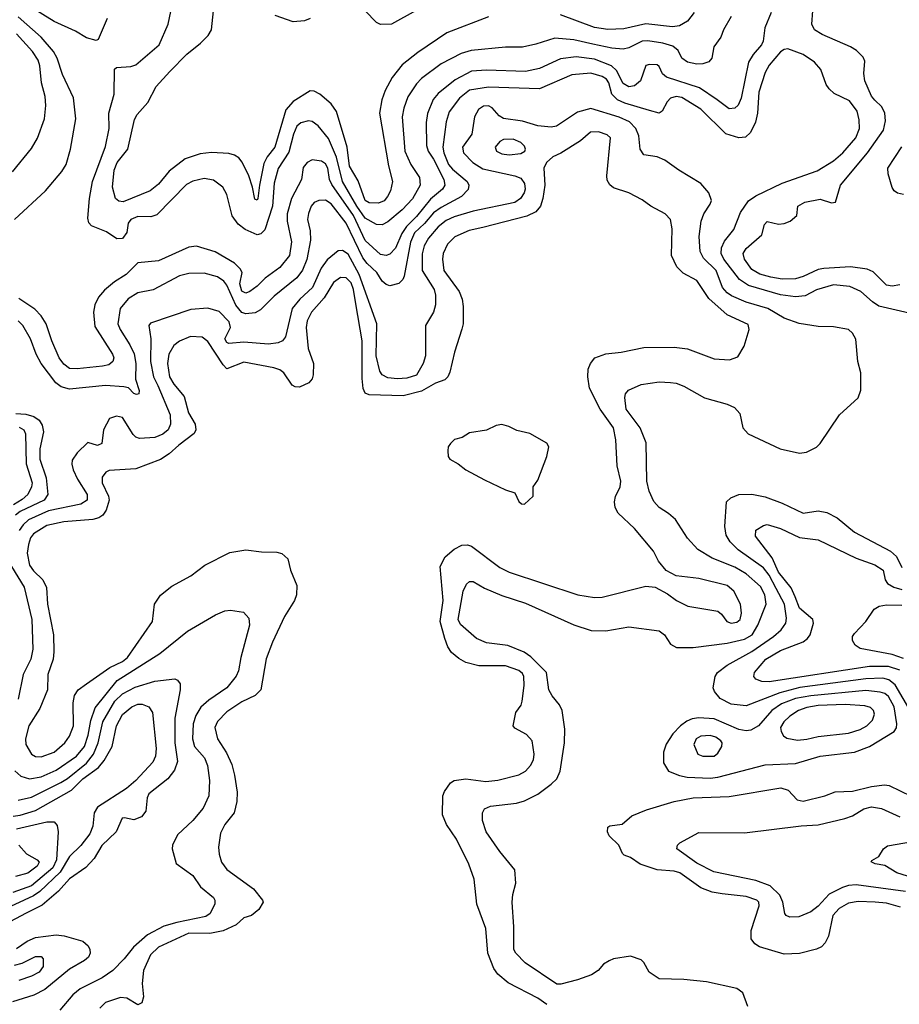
# Model space of a CAD drawing. Extents: x 997028 to 1115134, y 536408 to 618974.
# Tile 375 of 473: x 1059462 to 1064102, y 598976 to 604168. Entities that reach past the tile are written whole.
import ezdxf

# ---------------------------------------------------------------- set-up
doc = ezdxf.new("R2010")
doc.units = 0

msp = doc.modelspace()

# ---------------------------------------------------------------- linework, layer by layer
at = {"layer": '0CON10XD'}
for points in [[(1063426.7, 604205), (1063393.6, 604125), (1063384.6, 604055), (1063375.4, 604035), (1063330.4, 603985), (1063306.1, 603943.9), (1063267.7, 603755), (1063252.1, 603717.9), (1063235, 603700.9), (1063205, 603697.5), (1063141.2, 603745), (1063047.8, 603807.8), (1062874.2, 603865), (1062852.9, 603882.9), (1062835, 603921.2), (1062825, 603929.2), (1062785, 603932), (1062765, 603925.8), (1062737.8, 603845), (1062705, 603819.7), (1062675, 603813.9), (1062645, 603831.8), (1062610.7, 603900.7), (1062584.3, 603924.3), (1062495, 603959), (1062398, 603972), (1062315, 603962.2), (1062205, 603910.5), (1062130, 603895), (1061925, 603901.6), (1061845, 603895.8), (1061759.4, 603850.6), (1061670.6, 603779.4), (1061643.4, 603746.6), (1061612.8, 603672.8), (1061606.7, 603625), (1061607.5, 603505), (1061616.7, 603475), (1061645, 603432.9), (1061700, 603325), (1061705.4, 603295), (1061691.8, 603275), (1061628.5, 603221.5), (1061555, 603129.5), (1061502, 603078), (1061478.7, 603041.3), (1061445, 602963.1), (1061415, 602930.8), (1061395, 602924.7), (1061365, 602930.3), (1061284, 603004), (1061222.8, 603135), (1061108.1, 603298.2), (1061097.4, 603325), (1061087.1, 603385), (1061075, 603407.9), (1061055, 603421.1), (1061005, 603428.5), (1060978.1, 603415), (1060958, 603388), (1060948.5, 603325), (1060896.5, 603225), (1060873.3, 603145), (1060873.7, 603105), (1060896.4, 602996.4), (1060884.7, 602925), (1060835, 602861.5), (1060756.7, 602805), (1060715, 602762.5), (1060676.9, 602735), (1060655, 602725.4), (1060635, 602736.2), (1060624.4, 602775), (1060635.5, 602835), (1060626.2, 602855), (1060595, 602884), (1060493.3, 602943.3), (1060395, 602973.1), (1060355, 602967.8), (1060195, 602897.1), (1060085, 602886.5), (1060023.6, 602825), (1059962.2, 602785), (1059909.1, 602740.9), (1059878.5, 602705), (1059859.6, 602665), (1059852.1, 602625), (1059859.6, 602549.6), (1059952.1, 602405), (1059958.8, 602385), (1059954.4, 602365), (1059931.9, 602348.1), (1059899.9, 602340.1), (1059765, 602326.9), (1059725, 602328.8), (1059695, 602351.2), (1059669.8, 602385), (1059631.2, 602475), (1059602.8, 602565), (1059576, 602606), (1059542.3, 602642.3), (1059457.9, 602697.9)], [(1059924.3, 604175), (1059877, 604063), (1059865, 604057.5), (1059815, 604072), (1059757.2, 604107.2), (1059645, 604158), (1059525, 604232.5)], [(1063215.6, 604185), (1063175.6, 604115), (1063160.8, 604075), (1063123.8, 604025), (1063113.3, 603965), (1063097.5, 603945), (1063065, 603934.4), (1063035, 603932.7), (1062985, 603944.5), (1062955, 603964.2), (1062935.6, 604005.6), (1062908.2, 604028.2), (1062854.4, 604044.4), (1062775, 604057), (1062745, 604053.9), (1062675, 604020.3), (1062645, 604013.1), (1062585, 604017.6), (1062485, 604039), (1062385, 604061.8), (1062285, 604070.7), (1062185, 604038.2), (1062115, 604023.8), (1062025, 604022.3), (1061844.3, 604005.7), (1061791.2, 603988.8), (1061685, 603935.3), (1061582.2, 603857.8), (1061555, 603830.5), (1061509, 603761), (1061487.8, 603702.2), (1061480.6, 603655), (1061493.3, 603475), (1061525.3, 603405), (1061570.4, 603335), (1061575.3, 603295), (1061535, 603223.8), (1061479.3, 603165), (1061405, 603102.3), (1061375, 603086.9), (1061345, 603088.5), (1061285, 603121.4), (1061240.5, 603185), (1061164.3, 603314.3), (1061133.2, 603443.2), (1061090.8, 603540.8), (1061037.4, 603607.4), (1061005, 603631.5), (1060985, 603634.5), (1060945, 603624.4), (1060925, 603606.9), (1060906.7, 603565), (1060881.3, 603468.7), (1060825, 603383.3), (1060804.5, 603305.5), (1060796.6, 603185), (1060755, 603060.6), (1060735, 603039.4), (1060715, 603033.1), (1060650.9, 603060.9), (1060615, 603089.4), (1060583.6, 603133.6), (1060555, 603246), (1060534.7, 603284.7), (1060485, 603321.5), (1060435, 603330.7), (1060375, 603316.7), (1060341.5, 603298.5), (1060185, 603139.5), (1060155, 603129.1), (1060085, 603130.6), (1060048.1, 603115), (1060034.5, 603095), (1060027.8, 603045), (1060005, 603013.3), (1059975, 603011.9), (1059919.8, 603049.8), (1059840.9, 603080.9), (1059827.6, 603097.6), (1059821.7, 603121.7), (1059830.3, 603225), (1059846.7, 603315), (1059915, 603500), (1059933.6, 603595), (1059933.3, 603675), (1059960.8, 603775), (1059963, 603907), (1059973.6, 603916.4), (1060048.8, 603921.2), (1060075, 603929.2), (1060197.9, 604035), (1060245.4, 604144.6), (1060259.5, 604210.5)], [(1061935, 604183.5), (1061715, 604099.2), (1061563.3, 603995), (1061480.2, 603929.7), (1061426.7, 603863.3), (1061390, 603795), (1061372.7, 603745), (1061360, 603675), (1061407.9, 603397.9), (1061429.6, 603315), (1061417.9, 603265), (1061402.5, 603235), (1061385, 603213.6), (1061355, 603199.6), (1061305, 603202), (1061285, 603214.6), (1061248.1, 603318.1), (1061202.3, 603395), (1061189.2, 603495), (1061133.6, 603683.6), (1061104.7, 603724.7), (1061045, 603774.5), (1061015, 603791.5), (1060995, 603793.3), (1060905, 603737.3), (1060867, 603693), (1060808, 603495), (1060767.3, 603445), (1060750.8, 603409.2), (1060726.7, 603295), (1060718.6, 603225), (1060715, 603216.7), (1060701.9, 603221.9), (1060690.6, 603285), (1060671.4, 603345), (1060636.4, 603416.4), (1060618.9, 603438.9), (1060595, 603454.4), (1060565, 603462.7), (1060475, 603467.1), (1060415, 603460.8), (1060335, 603433.8), (1060250.8, 603369.2), (1060195, 603300.4), (1060151.4, 603265), (1060008.2, 603208.2), (1059985, 603210.4), (1059967.5, 603225), (1059951.1, 603285), (1059961.6, 603375), (1059977, 603415), (1060033.1, 603485), (1060067.6, 603642.4), (1060082.1, 603667.9), (1060138.4, 603731.6), (1060181.5, 603815), (1060255, 603895.6), (1060344.7, 603985.3), (1060416.6, 604043.4), (1060456, 604084), (1060474.5, 604115), (1060484.5, 604215)], [(1061554, 604216), (1061424.1, 604144.1), (1061365, 604142), (1061345, 604154), (1061284, 604215)], [(1063019.5, 604205), (1062985, 604160), (1062943.3, 604135), (1062905, 604130.9), (1062765, 604146.5), (1062649.8, 604119.8), (1062565, 604116.6), (1062495, 604125.9), (1062315, 604194)], [(1064105, 602769.5), (1064065, 602762.5), (1064035, 602768.9), (1063965, 602838.5), (1063933.2, 602853.2), (1063845, 602864.7), (1063704.7, 602855.3), (1063675, 602850.3), (1063595, 602813.2), (1063555, 602801.4), (1063485, 602800.4), (1063425, 602810.2), (1063366.2, 602826.2), (1063325, 602850), (1063284.7, 602905), (1063279.2, 602935), (1063295, 602961.5), (1063376.9, 603033.1), (1063391.2, 603088.8), (1063405, 603103.3), (1063465, 603089.5), (1063495, 603092.7), (1063526.2, 603105), (1063561.2, 603135), (1063566.7, 603185), (1063603.8, 603206.2), (1063685, 603221.8), (1063745, 603202.5), (1063766, 603205), (1063791.5, 603295), (1063934, 603465), (1064017.9, 603585), (1064029.6, 603635), (1064026.2, 603675), (1064009.1, 603709.1), (1063973.4, 603743.4), (1063955.4, 603765), (1063920.7, 603845), (1063915.4, 603885), (1063919.7, 603949.7), (1063911.1, 603971.1), (1063875.5, 604005.5), (1063844.6, 604024.6), (1063695, 604089.6), (1063654.2, 604114.2), (1063641.5, 604145), (1063646.6, 604215)], [(1059434.3, 603115), (1059598.6, 603265), (1059685, 603368), (1059706.9, 603405), (1059731.1, 603485), (1059759.2, 603645), (1059746.3, 603756.3), (1059688.2, 603878.2), (1059660, 603965), (1059640.3, 604000.3), (1059576.4, 604076.4), (1059455, 604182.2)], [(1060995, 604174.3), (1060965, 604162), (1060905, 604156.2), (1060810.8, 604190.8)], [(1059425, 603365.7), (1059525, 603488.6), (1059556.3, 603543.7), (1059593.1, 603645), (1059600, 603715), (1059596.3, 603763.7), (1059578.2, 603835), (1059569.2, 603925), (1059559.7, 603955), (1059530.1, 604000.1), (1059445, 604094.2)], [(1064155, 602620), (1063995, 602657.9), (1063960.1, 602680.1), (1063898.9, 602735), (1063841.2, 602761.2), (1063755, 602769.3), (1063665, 602743.5), (1063605, 602712.5), (1063555, 602706.2), (1063475, 602717.4), (1063305.8, 602765.8), (1063258.4, 602798.4), (1063177.3, 602905), (1063163.3, 602935), (1063164.3, 602965.7), (1063180.2, 602999.8), (1063229.3, 603060.7), (1063265, 603151.5), (1063307.1, 603212.9), (1063345, 603239.2), (1063485, 603306.2), (1063668.2, 603371.8), (1063755, 603423.1), (1063803.9, 603465), (1063872.4, 603545), (1063891.4, 603595), (1063890.5, 603640.5), (1063879.2, 603685), (1063839.2, 603739.2), (1063759.1, 603779.1), (1063732.6, 603802.6), (1063716.4, 603826.4), (1063688.1, 603905), (1063654.7, 603944.7), (1063595.8, 603985), (1063515, 604013.6), (1063495, 604011.2), (1063475, 603997.9), (1063415, 603927.8), (1063395, 603889.4), (1063361.5, 603785), (1063354.4, 603675), (1063342.9, 603627.1), (1063316.5, 603573.5), (1063291.7, 603548.3), (1063255, 603544.3), (1063186.8, 603566.8), (1063055, 603695.3), (1062955, 603758.2), (1062925, 603762.7), (1062895, 603753.3), (1062876.9, 603735), (1062852, 603685), (1062835.5, 603674.5), (1062785, 603688.5), (1062655, 603728.3), (1062615.8, 603745.8), (1062586.6, 603775), (1062570.5, 603835), (1062557.1, 603855), (1062535, 603867.6), (1062475, 603885.2), (1062375, 603876.4), (1062205, 603804.1), (1061935, 603811.6), (1061835, 603795.7), (1061781.6, 603755), (1061728.3, 603681.7), (1061711.1, 603628.9), (1061694.5, 603495), (1061699.5, 603465), (1061725, 603404.7), (1061745, 603379), (1061822.2, 603315), (1061830.7, 603295), (1061827.7, 603272.2), (1061792.9, 603235), (1061685, 603178), (1061645, 603150), (1061597.2, 603092.8), (1061545, 603044.8), (1061523.2, 602995), (1061490.3, 602815), (1061482.8, 602797.2), (1061462.7, 602777.3), (1061414.2, 602764.2), (1061395, 602770.8), (1061375, 602790), (1061346.1, 602835), (1061295, 602883.1), (1061272.7, 602912.7), (1061185, 603095.3), (1061105, 603196.6), (1061075, 603215.8), (1061040, 603215), (1061015, 603204.5), (1060999.2, 603185), (1060985, 603146), (1060980.6, 603115), (1060994.2, 603055), (1060996.8, 603005), (1060976.8, 602903.2)], [(1063303.6, 598965), (1063277.2, 599037.2), (1063245, 599058.9), (1063084.6, 599094.6), (1062966, 599106), (1062835, 599110), (1062783.1, 599145), (1062755, 599196.7), (1062740.5, 599210.5), (1062685, 599230), (1062595, 599216), (1062572.5, 599205), (1062541.9, 599188.1), (1062513.8, 599155), (1062478, 599132), (1062405, 599105.4), (1062317.4, 599082.6), (1062295, 599082.1), (1062128.1, 599195), (1062079.4, 599245), (1062068.5, 599265), (1062068.8, 599385), (1062060.7, 599515), (1062063.8, 599555), (1062078.9, 599615), (1062074.2, 599684.2), (1061995, 599781.4), (1061922.1, 599885), (1061904, 599945), (1061903.1, 599985), (1061915, 600006.7), (1061945, 600021.2), (1062083.1, 600036.9), (1062125, 600048.9), (1062195, 600083.8), (1062265, 600136.8), (1062295.7, 600164.3), (1062313.3, 600205), (1062335.9, 600355), (1062337, 600427), (1062324.5, 600525), (1062310.5, 600555), (1062271.8, 600601.8), (1062252.9, 600635), (1062241.2, 600725), (1062158.6, 600808.6), (1062123.2, 600833.2), (1062037.1, 600867.1), (1061925, 600881.2), (1061871.9, 600905), (1061788.2, 600978.2), (1061774.7, 601005), (1061801.8, 601155), (1061819.2, 601190.8), (1061835, 601205.5), (1061855, 601205.4), (1061915, 601170.4), (1062005, 601131.8), (1062130.9, 601090.9), (1062385, 600977.5), (1062476.9, 600946.9), (1062555, 600944.6), (1062675, 600966.2), (1062834.7, 600944.7), (1062863.3, 600925), (1062895, 600874.4), (1062926.7, 600856.7), (1063015, 600858.2), (1063195, 600879.5), (1063285, 600900.9), (1063325.4, 600924.6), (1063356, 600975), (1063400.3, 601085), (1063392.5, 601135), (1063369.5, 601179.5), (1063295, 601245.9), (1063235, 601280.3), (1063115, 601327.6), (1063039.4, 601375), (1062985, 601434.3), (1062921.7, 601531.7), (1062885, 601564.4), (1062835, 601595.6), (1062807.4, 601627.4), (1062782.5, 601682.5), (1062770.7, 601735), (1062766.1, 601936.1), (1062734.6, 602015), (1062661.5, 602115), (1062654.6, 602175), (1062657.8, 602195), (1062674.2, 602215), (1062740, 602245), (1062835, 602257.5), (1062895, 602254.4), (1062925, 602250.6), (1062965, 602235.6), (1063075, 602173.6), (1063195, 602141.1), (1063233.6, 602123.6), (1063260.9, 602090.9), (1063276, 602015), (1063305, 601984.3), (1063474.3, 601904.3), (1063575, 601882.5), (1063612.7, 601887.3), (1063665.7, 601914.3), (1063685, 601933.3), (1063786, 602085), (1063885, 602173.3), (1063900, 602215), (1063900, 602305), (1063882.5, 602365), (1063873.6, 602483.6), (1063855.4, 602515.4), (1063835, 602534), (1063755, 602547.5), (1063675, 602549.4), (1063574.2, 602565.8), (1063495, 602594.6), (1063408.6, 602645), (1063295, 602678.6), (1063217.8, 602712.2), (1063195, 602726.9), (1063170.3, 602755), (1063135.7, 602845), (1063070.1, 602910.1), (1063051.3, 602945), (1063046.7, 603025), (1063056.2, 603105), (1063071.5, 603145), (1063104.3, 603195), (1063110.8, 603215), (1063097.5, 603255), (1063054.5, 603304.5), (1062938.8, 603375), (1062865, 603428), (1062824.4, 603444.4), (1062755, 603455.5), (1062734.8, 603484.8), (1062728.8, 603555), (1062712.1, 603595), (1062678.9, 603628.9), (1062625, 603653.9), (1062475, 603699.2), (1062405, 603679.6), (1062293.8, 603606.2), (1062265, 603601.2), (1062195, 603607.8), (1062115, 603632.6), (1062015, 603646.3), (1061991.2, 603661.2), (1061955, 603702.5), (1061935, 603712.9), (1061908.5, 603711.5), (1061882.3, 603695), (1061860.9, 603655), (1061846.7, 603565), (1061798.5, 603495), (1061804, 603466), (1061851.8, 603415), (1061905, 603382.1), (1062075, 603344.7), (1062105, 603332.7), (1062125.8, 603305), (1062128.1, 603275), (1062122.8, 603255), (1062104.5, 603225), (1062075, 603204.1), (1061855, 603158.4), (1061755, 603129), (1061711.6, 603108.4), (1061670.6, 603075), (1061618.4, 603015), (1061595.3, 602975), (1061585, 602932.5), (1061585.3, 602845), (1061649.1, 602745), (1061655.9, 602715), (1061655.9, 602664.1), (1061645, 602625.8), (1061603.6, 602555), (1061602.8, 602395), (1061590.8, 602355), (1061555, 602293.8), (1061505, 602276.9), (1061455, 602273.4), (1061405, 602278.9), (1061375, 602294.6), (1061361.4, 602315), (1061342.8, 602395), (1061345.8, 602565), (1061252.3, 602825), (1061195, 602930.8), (1061165, 602951.5), (1061141.7, 602948.3), (1061085, 602902.5), (1061052.2, 602857.8), (1061007.7, 602755), (1060939.7, 602695), (1060899.3, 602645), (1060864.5, 602495), (1060848.9, 602475), (1060825, 602463.3), (1060775, 602457.1), (1060645, 602466.8), (1060565, 602459.6), (1060554.6, 602465), (1060544.1, 602485), (1060573.8, 602545), (1060566.7, 602575), (1060515, 602628.5), (1060455, 602646.5), (1060365, 602640), (1060151.7, 602568.3), (1060142.9, 602555), (1060154.1, 602485), (1060153, 602365), (1060168.1, 602285), (1060190.7, 602239.3), (1060256.6, 602085), (1060258.2, 602035), (1060246.2, 602005), (1060217.5, 601982.5), (1060175, 601965.3), (1060095, 601959.6), (1060075, 601966.4), (1060060.1, 601980.1), (1060005, 602070), (1059972.4, 602077.6), (1059935.5, 602064.5), (1059904.2, 602005.8), (1059895, 601933.8), (1059873.2, 601923.2), (1059821.7, 601938.3), (1059765, 601884), (1059739.4, 601845), (1059736.9, 601825), (1059744.4, 601795), (1059767.5, 601745), (1059817.6, 601665), (1059818, 601635), (1059785, 601613.9), (1059615, 601577.9), (1059509.7, 601530.3), (1059480.7, 601505), (1059460.5, 601475)], [(1062243.1, 598975), (1062195, 599008.2), (1062038.5, 599088.5), (1061984.2, 599134.2), (1061962.9, 599165), (1061931.3, 599245), (1061921.9, 599375), (1061873.6, 599503.6), (1061860, 599635), (1061831.1, 599715), (1061767.1, 599847.1), (1061713.6, 599923.6), (1061692.9, 599975), (1061694.4, 600075.6), (1061702.4, 600097.6), (1061735, 600143.8), (1061755, 600155.8), (1061815.7, 600164.3), (1061921.2, 600151.2), (1061985, 600157.3), (1062095, 600185.5), (1062130.6, 600205), (1062156.7, 600235), (1062173.3, 600265), (1062176.7, 600295), (1062165.7, 600365), (1062135, 600398.6), (1062075, 600432), (1062066.2, 600445), (1062080, 600515), (1062107, 600553), (1062112, 600575), (1062122.8, 600657.2), (1062122.1, 600705), (1062115, 600720), (1062095, 600735.3), (1062025, 600761.3), (1061885, 600760), (1061815, 600778.1), (1061778.6, 600798.6), (1061740.5, 600830.5), (1061720.7, 600860.7), (1061704.1, 600905), (1061680.9, 600995), (1061696.9, 601105), (1061680, 601285), (1061705.8, 601335), (1061755, 601375.8), (1061795, 601397.1), (1061825, 601399.4), (1061845, 601391.9), (1061995, 601279.6), (1062045, 601254.6), (1062406.7, 601135), (1062495, 601120.9), (1062535, 601123.6), (1062765, 601180), (1062815, 601176.2), (1062879.7, 601139.7), (1062926.2, 601105), (1062986.2, 601075), (1063145, 601049.1), (1063163.9, 601033.9), (1063191.8, 600995), (1063215, 600985.3), (1063245, 600991.3), (1063262.5, 601005), (1063268.9, 601038.9), (1063265.3, 601085.3), (1063229.5, 601155), (1063195, 601183.8), (1063045, 601221.2), (1062925.6, 601235.6), (1062872.7, 601262.7), (1062832, 601312), (1062805, 601365.8), (1062705.5, 601485), (1062620, 601565), (1062604.2, 601595), (1062600, 601625), (1062605.6, 601654.4), (1062630.6, 601705), (1062633.3, 601735), (1062614.7, 601814.7), (1062607.7, 601952.3), (1062595.3, 602015), (1062523.6, 602115), (1062468.6, 602225), (1062460, 602285), (1062461.2, 602325), (1062473.8, 602355), (1062496.7, 602385), (1062554.6, 602405.4), (1062635, 602414.4), (1062755, 602438.5), (1062915, 602440.5), (1062985, 602431.9), (1063125, 602380), (1063205.6, 602374.4), (1063249.7, 602390.3), (1063284.4, 602445.6), (1063310.6, 602535), (1063305, 602560), (1063195, 602612.1), (1063098, 602698), (1063035, 602791.8), (1062961.2, 602831.2), (1062928.6, 602865), (1062900.5, 602925), (1062903.8, 603065), (1062894.6, 603115), (1062867.8, 603145), (1062791.9, 603185), (1062745, 603217.5), (1062675, 603254.3), (1062595, 603282), (1062575, 603296.7), (1062561.2, 603321.2), (1062559.2, 603345), (1062578, 603545), (1062561.3, 603561.3), (1062515, 603576.2), (1062472.9, 603575), (1062420.8, 603529.2), (1062316.2, 603463.8), (1062274.7, 603445.3), (1062240.6, 603415), (1062226.5, 603385), (1062232.1, 603295), (1062221.5, 603225), (1062209.1, 603185), (1062184.8, 603155.2), (1062137.7, 603132.3), (1061905, 603071.6), (1061833.3, 603056.7), (1061756.9, 603023.1), (1061718.7, 602985), (1061695.3, 602935), (1061692.3, 602905), (1061699.4, 602845), (1061780, 602735), (1061795.6, 602695), (1061801.1, 602655), (1061801.1, 602565), (1061794.6, 602535.4), (1061755.6, 602415), (1061730.9, 602309.1), (1061721.2, 602285), (1061705, 602268.8), (1061655, 602250.6), (1061581.8, 602208.2), (1061485, 602185.3), (1061305, 602190), (1061285, 602199.2), (1061275, 602222.5), (1061269.2, 602275), (1061268.2, 602475), (1061235, 602668.8), (1061223.4, 602745), (1061210.2, 602780.2), (1061185, 602806.6), (1061155, 602808.9), (1061117.4, 602782.6), (1061068.1, 602701.9), (1061000.9, 602625), (1060979.6, 602580.4), (1060974, 602545), (1060984.7, 602434.7), (1061011.4, 602355), (1061010.6, 602295), (1061005, 602273.8), (1060987.4, 602252.6), (1060939.1, 602230.9), (1060915, 602231.4), (1060900.2, 602240.2), (1060855, 602305.6), (1060835, 602320.9), (1060802.3, 602332.3), (1060645, 602362.3), (1060555, 602327.5), (1060535, 602347.1), (1060455, 602471.5), (1060425, 602494.6), (1060363, 602497), (1060305, 602472.9), (1060275, 602450), (1060249.7, 602405), (1060241.7, 602355), (1060251.9, 602285), (1060275, 602245.4), (1060330.8, 602180.8), (1060353.1, 602095), (1060388.4, 602035), (1060391.2, 602005), (1060382.5, 601985), (1060302.5, 601925), (1060251.7, 601878.3), (1060205, 601849.6), (1060075, 601799.5), (1059935, 601790), (1059917.3, 601782.7), (1059897.9, 601755), (1059896.7, 601725), (1059930.9, 601655), (1059934.6, 601635), (1059917.7, 601582.3), (1059901.5, 601555), (1059879.4, 601540.6), (1059848.3, 601531.7), (1059695, 601520.8), (1059605, 601500.6), (1059535, 601457.6), (1059519.5, 601435), (1059509.4, 601400.6), (1059502.3, 601355), (1059515, 601291.9), (1059535, 601260.8), (1059583.8, 601213.8), (1059603, 601173), (1059608.4, 601085), (1059640.7, 600925), (1059643.2, 600835), (1059638.5, 600795), (1059610.4, 600715), (1059609.4, 600635), (1059568.2, 600535), (1059511.1, 600445), (1059492.7, 600375), (1059494.7, 600345), (1059525, 600294.4), (1059545, 600282.7), (1059575, 600280.4), (1059645, 600306.1), (1059700, 600355), (1059725, 600389.4), (1059746.9, 600445), (1059744.6, 600565), (1059752.2, 600605), (1059770, 600635), (1059815, 600665.4), (1059938.3, 600751.7), (1060005, 600783.3), (1060030.8, 600805), (1060162.5, 600995), (1060173.5, 601085), (1060206, 601134), (1060265, 601181.1), (1060365, 601234.5), (1060438.3, 601291.7), (1060571.3, 601358.7), (1060655, 601373.1), (1060737.7, 601362.3), (1060819.5, 601359.5), (1060845, 601353.3), (1060876.7, 601325), (1060891.2, 601265), (1060923.8, 601185), (1060922, 601135), (1060912, 601105), (1060858.5, 601021.5), (1060795.9, 600885.9), (1060762.6, 600797.4), (1060734.4, 600635), (1060705, 600604.4), (1060635, 600570.8), (1060555, 600517.9), (1060505, 600466.7), (1060492.3, 600435), (1060505, 600376), (1060552.4, 600302.4), (1060580.6, 600240.6), (1060596.2, 600185), (1060609.1, 600095), (1060607.9, 600045), (1060593.8, 599985), (1060545, 599924.4), (1060522, 599878), (1060510.9, 599805), (1060515, 599766.7), (1060527.7, 599725), (1060555, 599686.7), (1060696, 599585), (1060743.8, 599525), (1060747.5, 599515), (1060723.3, 599475), (1060685, 599444.2), (1060645, 599432.5), (1060604.7, 599395.3), (1060536.4, 599363.6), (1060465, 599349.7), (1060355, 599350.8), (1060195, 599277.4), (1060152.8, 599237.2), (1060116.1, 599155), (1060108.6, 599085), (1060116.2, 599015), (1060105.9, 598984.1), (1060085, 598973.3), (1060027.6, 599007.6), (1059995, 599011.8), (1059915, 598985.5), (1059885, 598956)], [(1062045, 603455.9), (1062105, 603462.1), (1062127.1, 603475), (1062130.6, 603485), (1062125, 603501.2), (1062105, 603520.6), (1062065, 603537.8), (1062015, 603536.9), (1061994.3, 603525), (1061970.6, 603495), (1061976.9, 603475), (1062005, 603461.2), (1062045, 603455.9)], [(1064125, 603245.3), (1064092.9, 603252.9), (1064074.7, 603264.7), (1064063.9, 603283.9), (1064043.1, 603355), (1064041.9, 603385), (1064115, 603496.7)], [(1060976.8, 602903.2), (1060953.5, 602846.5), (1060925, 602807.3), (1060805, 602710), (1060732, 602638), (1060705, 602622.7), (1060655, 602617.5), (1060635, 602624.2), (1060602.5, 602662.5), (1060555, 602768.2), (1060539.2, 602789.2), (1060505, 602811.1), (1060435, 602831.3), (1060355, 602829.6), (1060305, 602817.7), (1060166.6, 602743.4), (1060085, 602726.9), (1060035, 602695.4), (1059991.8, 602645), (1059980.6, 602565), (1059991.8, 602535), (1060044, 602454), (1060066.6, 602406.6), (1060074.3, 602355.7), (1060072.4, 602272.4), (1060093.4, 602213.4), (1060090.8, 602195), (1060078.7, 602191.3), (1060065, 602197.1), (1060037.1, 602227.1), (1060012.2, 602232.2), (1059915, 602238.1), (1059725, 602218.8), (1059681.2, 602231.2), (1059653.2, 602253.2), (1059576.1, 602355), (1059548.7, 602405), (1059519.6, 602485), (1059478.5, 602555), (1059455, 602580.4)], [(1059441.7, 602091.7), (1059495, 602087.4), (1059536.2, 602076.2), (1059565, 602056.6), (1059580.6, 602030.6), (1059587.6, 601995), (1059568.2, 601905), (1059569.3, 601850.7), (1059602.7, 601752.7), (1059611.2, 601665), (1059591.6, 601635), (1059465.3, 601575), (1059440.3, 601555)], [(1062125, 601613.3), (1062170, 601655), (1062170, 601705), (1062195, 601740), (1062243.3, 601865), (1062253.8, 601915), (1062243.3, 601935), (1062152.5, 601985), (1062085, 602002), (1062043.2, 602023.2), (1062005, 602034), (1061975, 602027.5), (1061925, 602004), (1061835, 601988.8), (1061795.9, 601964.1), (1061756.4, 601953.6), (1061735, 601932.5), (1061723.3, 601915), (1061720, 601895), (1061722.5, 601865), (1061730.7, 601850.7), (1061775, 601826.7), (1061815, 601793.8), (1061915, 601742), (1062025, 601688), (1062073.6, 601673.6), (1062095, 601627.5), (1062110, 601615), (1062125, 601613.3)], [(1059458.9, 602018.9), (1059483.8, 602005), (1059493.7, 601983.7), (1059496.1, 601826.1), (1059527.8, 601725), (1059525.2, 601704.8), (1059505.3, 601665), (1059475, 601638.4), (1059429.6, 601610.4)], [(1064195.2, 600465.2), (1064079.7, 600659.7), (1064047.6, 600687.6), (1064014.5, 600695.5), (1063925, 600691.4), (1063576.6, 600646.6), (1063471.5, 600618.5), (1063295, 600549.1), (1063215, 600558.5), (1063157.6, 600587.6), (1063126.9, 600625), (1063120, 600645), (1063131.4, 600705), (1063142.9, 600725), (1063194.3, 600765), (1063325, 600835.7), (1063438.2, 600915), (1063479.1, 600950.9), (1063503.9, 600985), (1063507.1, 601012.9), (1063495.9, 601085), (1063452.1, 601167.9), (1063415, 601238.2), (1063385, 601278.2), (1063251.8, 601371.8), (1063210.8, 601415), (1063189.1, 601449.1), (1063181.1, 601495), (1063191.2, 601625), (1063213, 601647), (1063255.7, 601664.3), (1063325, 601665.6), (1063395, 601651.8), (1063485, 601618.2), (1063595, 601566.2), (1063675, 601577.5), (1063719.8, 601569.8), (1063775, 601541.1), (1063865.7, 601465), (1064056.2, 601366.2), (1064086.9, 601336.9), (1064115, 601278.5)], [(1064105, 600738.5), (1064045, 600757), (1063945, 600757.2), (1063415, 600677), (1063377.5, 600677.5), (1063345, 600690.6), (1063335.5, 600705), (1063337.7, 600725), (1063398.8, 600795), (1063475, 600842.4), (1063595, 600886.5), (1063618.5, 600905), (1063631.8, 600925), (1063649.1, 600985), (1063646.4, 601005), (1063576.4, 601065), (1063552.7, 601125), (1063532.2, 601172.2), (1063465, 601254.2), (1063430.7, 601330.7), (1063343.5, 601445), (1063344.6, 601475.4), (1063385, 601501.5), (1063405, 601505.5), (1063475, 601485.4), (1063575, 601436.9), (1063675, 601424.6), (1063875, 601328.8), (1063973.9, 601293.9), (1064016.7, 601265), (1064026.9, 601215), (1064039.4, 601195), (1064072.9, 601175), (1064115, 601163.4)], [(1059419.7, 601285), (1059486.7, 601175), (1059527.1, 601005), (1059531.3, 600848.7), (1059521.2, 600795), (1059481.2, 600715), (1059454.7, 600585)], [(1059437, 600207), (1059469.1, 600179.1), (1059515, 600164.2), (1059575, 600176.2), (1059655, 600210.2), (1059761.8, 600285), (1059805.1, 600334.9), (1059823.9, 600395), (1059837.3, 600472.7), (1059860.6, 600539.4), (1059975.9, 600684.1), (1060201.1, 600825), (1060346.9, 600943.1), (1060495, 601029.1), (1060545, 601050.4), (1060575, 601054.5), (1060643.3, 601043.3), (1060671.7, 601011.7), (1060674.6, 600975), (1060629.3, 600805), (1060617.2, 600735), (1060603.9, 600706.1), (1060555, 600645.4), (1060459.3, 600579.3), (1060417.9, 600542.1), (1060390.8, 600499.2), (1060377.9, 600455), (1060373.7, 600375), (1060385.3, 600335), (1060436.8, 600275), (1060453.1, 600235), (1060463.7, 600156.3), (1060460.4, 600075), (1060430.2, 600009.8), (1060375, 599945.8), (1060295, 599870), (1060268, 599815), (1060266, 599795), (1060288.3, 599718.3), (1060375.9, 599655.9), (1060415.9, 599595.9), (1060485, 599538.6), (1060492.2, 599525), (1060491.5, 599505), (1060466.5, 599455), (1060445, 599438.2), (1060291.9, 599408.1), (1060222.2, 599387.8), (1060137.1, 599342.9), (1060062.1, 599277.9), (1060013.8, 599215), (1059953.5, 599155), (1059896.9, 599115), (1059781.8, 599058.2), (1059742.2, 599025), (1059673.5, 598945)], [(1064125, 600799.8), (1064065, 600821.3), (1063895, 600851.9), (1063868.8, 600868.8), (1063855.8, 600895), (1063855.8, 600915), (1063865, 600932), (1063925.7, 600995), (1063970, 601060), (1063996.2, 601075), (1064035, 601082.5), (1064115, 601079.8)], [(1059455, 600052.5), (1059525, 600068.1), (1059679.3, 600145), (1059715, 600166.8), (1059815, 600247.3), (1059852.3, 600295), (1059875.5, 600355), (1059900.5, 600465), (1059965, 600573.8), (1060005, 600613.5), (1060071.5, 600648.5), (1060175, 600679.2), (1060281.4, 600691.4), (1060295.6, 600685.6), (1060308.1, 600665), (1060308.8, 600635), (1060280.8, 600485), (1060280.5, 600355), (1060294.1, 600255.9), (1060279, 600211), (1060244.5, 600165), (1060143.2, 600085), (1060134.6, 600065), (1060128.2, 599995), (1060105.2, 599964.8), (1060065, 599947.9), (1060015, 599959.2), (1060003.2, 599956.8), (1059970.5, 599885), (1059895, 599813.8), (1059854.4, 599745.6), (1059812, 599698), (1059725, 599636.7), (1059667.2, 599572.8), (1059581.1, 599498.9), (1059496.9, 599456.9), (1059383.8, 599396.2)], [(1063105, 600168.4), (1063145, 600173.2), (1063395, 600238), (1063555, 600246.5), (1063685, 600283.6), (1063865, 600305.3), (1063945, 600336), (1064075.2, 600414.8), (1064086.6, 600433.4), (1064089.8, 600455), (1064074.5, 600545), (1064045, 600598.6), (1064025, 600614.7), (1064001.9, 600621.9), (1063925, 600629.8), (1063635, 600602.3), (1063555, 600587.6), (1063480.8, 600560.8), (1063430.3, 600525), (1063359.2, 600445), (1063319.3, 600420.7), (1063295, 600418), (1063255, 600424.8), (1063125, 600481.3), (1063045, 600486.8), (1063009, 600481), (1062981.2, 600468.8), (1062948.2, 600445), (1062907.8, 600402.2), (1062872.4, 600347.6), (1062857.8, 600305), (1062858.8, 600248.8), (1062883.8, 600205), (1062942.1, 600182.1), (1062983.6, 600173.6), (1063105, 600168.4)], [(1059428.6, 599968.6), (1059465, 599972.8), (1059545, 599997.1), (1059735.6, 600104.4), (1059795, 600165.2), (1059878.6, 600225), (1059907.7, 600262.3), (1059950, 600335), (1059973.8, 600445), (1060005, 600504.4), (1060054.5, 600545), (1060085, 600559.4), (1060108.3, 600558.3), (1060144.2, 600545), (1060163.6, 600515), (1060182.9, 600325), (1060179.3, 600285), (1060165, 600253.3), (1060075, 600156.9), (1060025, 600114), (1059872.2, 600015), (1059854.7, 599985), (1059847.4, 599915), (1059832.8, 599875), (1059785, 599813.6), (1059725, 599755.3), (1059676.6, 599673.4), (1059569.2, 599570.8), (1059535, 599547.8), (1059365, 599468.8)], [(1063565, 600369.2), (1063615, 600374), (1063675, 600387.8), (1063835, 600405.8), (1063895, 600424.1), (1063930.6, 600445), (1063960.6, 600475), (1063970.9, 600505), (1063966.5, 600525), (1063950.2, 600540.2), (1063919.8, 600549.7), (1063816, 600556), (1063675, 600550.8), (1063615, 600540.4), (1063571.1, 600525), (1063524.5, 600495), (1063492.3, 600465), (1063476.2, 600435), (1063478.2, 600415), (1063490.7, 600390.7), (1063508.7, 600378.7), (1063565, 600369.2)], [(1063125, 600283.8), (1063145, 600300.6), (1063166.4, 600335), (1063167.1, 600355), (1063161.2, 600365), (1063135, 600385.3), (1063105, 600394.2), (1063055, 600389.1), (1063030.4, 600375), (1063018.5, 600345), (1063039.2, 600295), (1063065, 600284.5), (1063125, 600283.8)], [(1064108.7, 599488.7), (1064035, 599508.9), (1063975, 599515.2), (1063885, 599517.7), (1063835, 599509.5), (1063785, 599480.3), (1063751.9, 599445), (1063727.9, 599335), (1063710.8, 599299.2), (1063691.2, 599278.8), (1063665, 599266.5), (1063575, 599243.5), (1063495, 599240.6), (1063365, 599278.1), (1063339.2, 599295), (1063320.9, 599320.9), (1063320.6, 599365), (1063362.2, 599495), (1063360.6, 599515), (1063350.6, 599525), (1063295, 599544.2), (1063167.7, 599557.7), (1063115, 599568), (1063055, 599589.2), (1062945, 599668.6), (1062915, 599678.2), (1062824.5, 599684.5), (1062735, 599714), (1062685, 599750), (1062651.7, 599761.7), (1062641.7, 599771.7), (1062623.3, 599815), (1062572.5, 599865), (1062562.5, 599885), (1062565, 599910), (1062575, 599917.5), (1062640, 599925), (1062690.8, 599969.2), (1062768.7, 600001.3), (1062915.3, 600044.7), (1063015, 600064.7), (1063205, 600071.4), (1063477.6, 600117.6), (1063515.7, 600105.7), (1063563.6, 600053.6), (1063595, 600047.7), (1063710, 600075), (1063763.6, 600096.4), (1063855, 600099.6), (1063955.7, 600124.3), (1064023.9, 600133.9), (1064049.4, 600129.4), (1064165, 600073.3)], [(1064135, 599570), (1063875, 599605.2), (1063835, 599602.4), (1063801.7, 599591.7), (1063732.8, 599557.2), (1063675, 599493.8), (1063635, 599462.9), (1063572.2, 599437.8), (1063525, 599435.6), (1063505, 599444.3), (1063498.6, 599455), (1063488.2, 599515), (1063471.8, 599551.8), (1063420.6, 599600.6), (1063345, 599628.9), (1063124.3, 599675), (1063035, 599720), (1062929.5, 599795), (1062931.5, 599815), (1062945, 599827.7), (1063045, 599881.8), (1063285, 599880.3), (1063583.6, 599916.4), (1063675, 599922.1), (1063815, 599955.4), (1063855, 599970), (1063915, 600005.9), (1063955, 600017.4), (1064008, 600008), (1064105, 599964.7)], [(1059445, 599901.7), (1059605, 599938.9), (1059645, 599938.5), (1059659.6, 599919.6), (1059666.2, 599885), (1059657.3, 599737.3), (1059636.4, 599695), (1059525, 599600.3), (1059425.4, 599565)], [(1064235, 599623), (1064089.4, 599669.4), (1064025, 599707.5), (1063975, 599716.2), (1063953.6, 599726.4), (1063957.5, 599735), (1063993.9, 599756.1), (1064018.8, 599795), (1064039.1, 599810.9), (1064315, 599858.5)], [(1059458.7, 599815), (1059498.6, 599768.6), (1059555, 599737.5), (1059564.6, 599725), (1059555.4, 599705), (1059505, 599667.8), (1059440.9, 599649.1)], [(1059445, 599270.3), (1059501, 599309), (1059545, 599327.4), (1059655, 599342.4), (1059697.3, 599337.3), (1059795, 599309.4), (1059823.7, 599283.7), (1059833.1, 599265), (1059834.5, 599245), (1059824.5, 599225), (1059805, 599206.5), (1059725, 599160.8), (1059595, 599053.5), (1059536.6, 599023.4), (1059425, 598988.6)], [(1059435, 599182), (1059475, 599192.1), (1059545, 599228.2), (1059575, 599227.5), (1059585.8, 599215.8), (1059586.2, 599175), (1059565, 599145.4), (1059525, 599124.1), (1059458.7, 599101.3)]]:
    msp.add_lwpolyline(points, dxfattribs=at)

doc.saveas('drawing.dxf')
